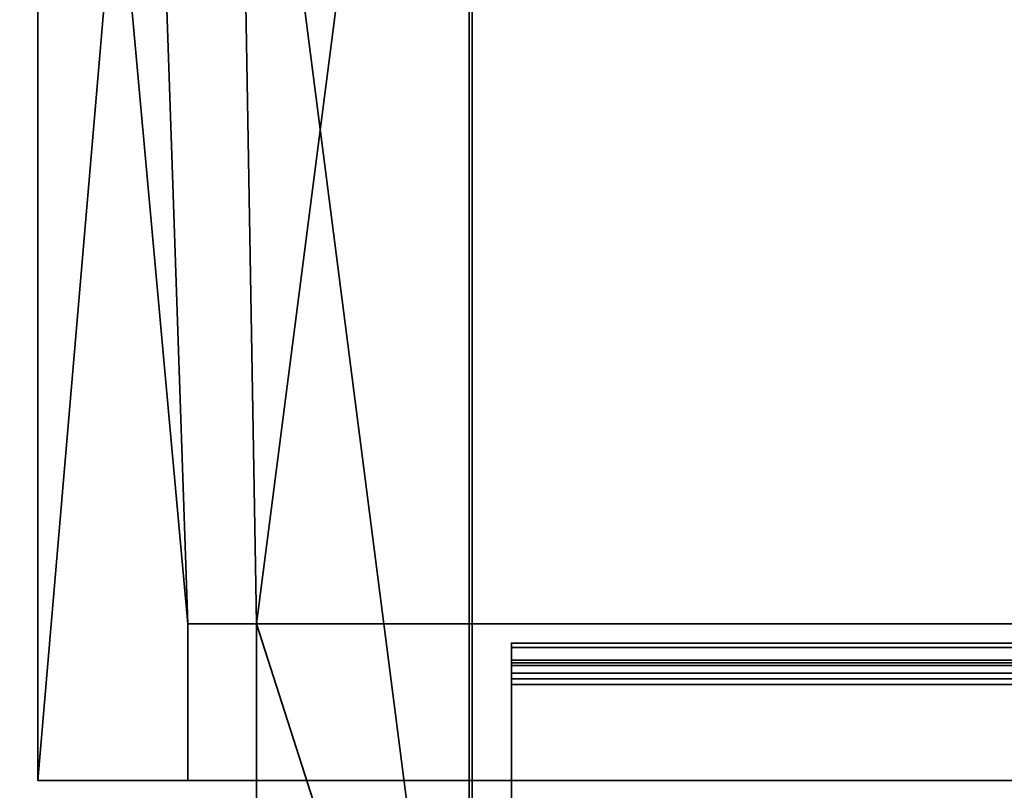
# Model space of a CAD drawing. Header units: millimetres. Extents: x -603 to 3703, y -115 to 193.
# Tile 1056 of 1056: x 2478 to 2528, y 81 to 120. Entities that reach past the tile are written whole.
import ezdxf

# ---------------------------------------------------------------- set-up
doc = ezdxf.new("R2010")
doc.units = ezdxf.units.MM
doc.layers.add('151', color=7, linetype='Continuous', true_color=0xffffff)

# ---------------------------------------------------------------- blocks, each defined once
blk = doc.blocks.new('UG_SURFACE_003')
at = {"layer": '151', "color": 252, "linetype": 'Continuous', "lineweight": 35}
for points in [[(3703, -18, 2212.25), (3703, 174.4, 2212.25), (2297, 174.4, 2212.25), (2297, -18, 2212.25)], [(2447, -18, 2062.25), (2447, 174.4, 2062.25), (3553, 174.4, 2062.25), (3553, -18, 2062.25)]]:
    blk.add_3dface(points, dxfattribs=at)
blk = doc.blocks.new('UG_SURFACE_103')
at = {"layer": '151', "color": 252, "linetype": 'Continuous', "lineweight": 35}
for points in [[(3497, 88.014, -10.31), (3497, 87.014, -10.31), (2503, 87.014, -10.31), (2503, 88.014, -10.31)], [(3497, 88.014, -10.31), (2503, 88.014, -10.31), (2503, 88.014, -4.22), (3497, 88.014, -4.22)], [(2503, 87.785, -3.156), (3497, 87.785, -3.156), (3497, 88.014, -4.22), (2503, 88.014, -4.22)], [(2503, 88.014, -4.22), (2503, 88.014, -10.31), (2503, 87.014, -10.31), (2503, 87.014, -4.22)], [(2503, 87.014, -4.22), (2503, 86.874, -3.569), (2503, 87.785, -3.156), (2503, 88.014, -4.22)], [(2503, 87.138, -2.282), (3497, 87.138, -2.282), (3497, 87.785, -3.156), (2503, 87.785, -3.156)], [(2503, 87.138, -2.282), (2503, 87.785, -3.156), (2503, 86.874, -3.569), (2503, 86.478, -3.033)], [(2503, 86.189, -1.752), (3497, 86.189, -1.752), (3497, 87.138, -2.282), (2503, 87.138, -2.282)], [(2503, 86.189, -1.752), (2503, 87.138, -2.282), (2503, 86.478, -3.033), (2503, 85.896, -2.709)], [(3497, 87.014, -10.31), (3497, 87.014, -4.22), (2503, 87.014, -4.22), (2503, 87.014, -10.31)], [(2503, 87.014, -4.22), (3497, 87.014, -4.22), (3497, 86.874, -3.569), (2503, 86.874, -3.569)], [(2503, 86.874, -3.569), (3497, 86.874, -3.569), (3497, 86.478, -3.033), (2503, 86.478, -3.033)], [(2503, 86.478, -3.033), (3497, 86.478, -3.033), (3497, 85.896, -2.709), (2503, 85.896, -2.709)], [(3497, 86.189, -1.752), (2503, 86.189, -1.752), (2503, 60.383, 6.137), (3497, 60.383, 6.137)], [(2503, 60.383, 6.137), (2503, 86.189, -1.752), (2503, 85.896, -2.709), (2503, 60.091, 5.181)], [(3497, 85.896, -2.709), (3497, 60.091, 5.181), (2503, 60.091, 5.181), (2503, 85.896, -2.709)]]:
    blk.add_3dface(points, dxfattribs=at)
blk = doc.blocks.new('UG_SURFACE_107')
at = {"layer": '151', "color": 41, "linetype": 'Continuous', "lineweight": 35}
for points in [[(2478.85, 81, 2030.4), (2478.85, 173.15, 2030.4), (2478.85, 173.15, -5.75), (2478.85, 81, -5.75)], [(2478.85, 81, -5.75), (2478.85, 173.15, -5.75), (2484.5, 173.15, -5.75), (2484.5, 147.3, -5.75)], [(2478.85, 173.15, 2030.4), (2486.5, 89, 2022.75), (2484.5, 147.3, 2024.75)], [(2478.85, 173.15, 2030.4), (2478.85, 81, 2030.4), (2486.5, 81, 2022.75), (2486.5, 89, 2022.75)], [(2489, 147.3, -5.75), (2489, 173.15, -5.75), (2500.85, 173.15, -5.75), (2500.85, 55.15, -5.75)], [(2490, 89, 2019.25), (2500.85, 173.15, 2008.4), (2489, 173.15, 2020.25), (2489, 147.3, 2020.25)], [(2490, 89, 2019.25), (2490, 55.15, 2019.25), (2500.85, 55.15, 2008.4), (2500.85, 173.15, 2008.4)], [(2500.85, 173.15, 2008.4), (2500.85, 55.15, 2008.4), (2500.85, 55.15, -5.75), (2500.85, 173.15, -5.75)], [(2486.5, 89, -5.75), (2486.5, 81, -5.75), (2478.85, 81, -5.75), (2484.5, 147.3, -5.75)], [(2484.5, 147.3, -5.75), (2489, 147.3, -5.75), (2490, 89, -5.75), (2486.5, 89, -5.75)], [(2486.5, 89, 2022.75), (2490, 89, 2019.25), (2489, 147.3, 2020.25), (2484.5, 147.3, 2024.75)], [(2490, 89, -5.75), (2489, 147.3, -5.75), (2500.85, 55.15, -5.75)], [(2490, 89, 2019.25), (2486.5, 89, 2022.75), (2486.5, 89, -5.75), (2490, 89, -5.75)], [(2486.5, 81, -5.75), (2486.5, 89, -5.75), (2486.5, 89, 2022.75), (2486.5, 81, 2022.75)], [(2490, 55.15, 2019.25), (2490, 89, 2019.25), (2490, 89, -5.75), (2490, 55.15, -5.75)], [(2500.85, 55.15, -5.75), (2490, 55.15, -5.75), (2490, 89, -5.75)], [(2486.5, 81, 2022.75), (2478.85, 81, 2030.4), (2478.85, 81, -5.75), (2486.5, 81, -5.75)]]:
    blk.add_3dface(points, dxfattribs=at)
blk = doc.blocks.new('UG_SURFACE_110')
at = {"layer": '151', "color": 7, "linetype": 'Continuous', "lineweight": 35}
for points in [[(2501, 173.15, -5.75), (2501, 55.15, -5.75), (2500.85, 55.15, -5.75), (2500.85, 173.15, -5.75)], [(2500.85, 55.15, 2008.4), (2500.85, 173.15, 2008.4), (2500.85, 173.15, -5.75), (2500.85, 55.15, -5.75)], [(2500.85, 173.15, 2008.4), (2500.85, 55.15, 2008.4), (2501, 55.15, 2008.25), (2501, 173.15, 2008.25)], [(2501, 55.15, -5.75), (2501, 173.15, -5.75), (2501, 173.15, 2008.25), (2501, 55.15, 2008.25)]]:
    blk.add_3dface(points, dxfattribs=at)
blk = doc.blocks.new('UG_SURFACE_113')
at = {"layer": '151', "color": 7, "linetype": 'Continuous', "lineweight": 35}
for points in [[(2501, 173.15, 2008.25), (2501, 55.15, 2008.25), (2500.85, 55.15, 2008.4), (2500.85, 173.15, 2008.4)], [(3499.15, 55.15, 2008.4), (3499.15, 173.15, 2008.4), (2500.85, 173.15, 2008.4), (2500.85, 55.15, 2008.4)], [(2501, 55.15, 2008.25), (2501, 173.15, 2008.25), (3499, 173.15, 2008.25), (3499, 55.15, 2008.25)]]:
    blk.add_3dface(points, dxfattribs=at)
blk = doc.blocks.new('UG_SURFACE_114')
at = {"layer": '151', "color": 41, "linetype": 'Continuous', "lineweight": 35}
for points in [[(3521.15, 81, 2030.4), (3521.15, 173.15, 2030.4), (2478.85, 173.15, 2030.4), (2478.85, 81, 2030.4)], [(2484.5, 147.3, 2024.75), (2486.5, 89, 2022.75), (2478.85, 173.15, 2030.4)], [(2486.5, 89, 2022.75), (2486.5, 81, 2022.75), (2478.85, 81, 2030.4), (2478.85, 173.15, 2030.4)], [(2489, 147.3, 2020.25), (2489, 173.15, 2020.25), (2500.85, 173.15, 2008.4), (2490, 89, 2019.25)], [(2500.85, 173.15, 2008.4), (2500.85, 55.15, 2008.4), (2490, 55.15, 2019.25), (2490, 89, 2019.25)], [(3499.15, 173.15, 2008.4), (3499.15, 55.15, 2008.4), (2500.85, 55.15, 2008.4), (2500.85, 173.15, 2008.4)], [(2490, 89, 2019.25), (2486.5, 89, 2022.75), (2484.5, 147.3, 2024.75), (2489, 147.3, 2020.25)], [(2486.5, 81, 2022.75), (2486.5, 89, 2022.75), (3513.5, 89, 2022.75), (3513.5, 81, 2022.75)], [(3513.5, 89, 2022.75), (2486.5, 89, 2022.75), (2490, 89, 2019.25), (3510, 89, 2019.25)], [(3510, 55.15, 2019.25), (3510, 89, 2019.25), (2490, 89, 2019.25), (2490, 55.15, 2019.25)], [(3521.15, 81, 2030.4), (2478.85, 81, 2030.4), (2486.5, 81, 2022.75), (3513.5, 81, 2022.75)]]:
    blk.add_3dface(points, dxfattribs=at)

msp = doc.modelspace()

# ---------------------------------------------------------------- linework, layer by layer
at = {"layer": '151', "linetype": 'Continuous', "lineweight": -3}
for p, q in [((2478.85, 81, 2030.4), (2478.85, 173.15, 2030.4)), ((2478.85, 81, -5.75), (2478.85, 173.15, -5.75)), ((2478.85, 81, 2030.4), (2478.85, 173.15, 2030.4)), ((2500.85, 173.15, 2008.4), (2500.85, 55.15, 2008.4)), ((2500.85, 55.15, 2008.4), (2500.85, 173.15, 2008.4)), ((2500.85, 173.15, -5.75), (2500.85, 55.15, -5.75)), ((2500.85, 173.15, 2008.4), (2500.85, 55.15, 2008.4)), ((2500.85, 55.15, 2008.4), (2500.85, 173.15, 2008.4)), ((2500.85, 55.15, -5.75), (2500.85, 173.15, -5.75)), ((2501, 55.15, 2008.25), (2501, 173.15, 2008.25)), ((2501, 55.15, 2008.25), (2501, 173.15, 2008.25)), ((2501, 55.15, -5.75), (2501, 173.15, -5.75)), ((2486.5, 89, 2022.75), (3513.5, 89, 2022.75)), ((2490, 89, 2019.25), (2486.5, 89, 2022.75)), ((2486.5, 89, 2022.75), (2486.5, 81, 2022.75)), ((2486.5, 89, -5.75), (2490, 89, -5.75)), ((2486.5, 89, 2022.75), (2486.5, 81, 2022.75)), ((2486.5, 89, 2022.75), (2490, 89, 2019.25)), ((2486.5, 89, -5.75), (2486.5, 89, 2022.75)), ((2486.5, 81, -5.75), (2486.5, 89, -5.75)), ((2490, 89, -5.75), (2490, 55.15, -5.75)), ((2490, 55.15, 2019.25), (2490, 89, 2019.25)), ((2490, 55.15, 2019.25), (2490, 89, 2019.25)), ((2490, 89, 2019.25), (3510, 89, 2019.25)), ((2490, 89, -5.75), (2490, 89, 2019.25)), ((3497, 88.014, -10.31), (2503, 88.014, -10.31)), ((2503, 88.014, -10.31), (2503, 88.014, -4.22)), ((3497, 88.014, -4.22), (2503, 88.014, -4.22)), ((2503, 87.014, -10.31), (2503, 88.014, -10.31)), ((3497, 87.014, -10.31), (2503, 87.014, -10.31)), ((2503, 87.014, -10.31), (2503, 87.014, -4.22)), ((3497, 87.014, -4.22), (2503, 87.014, -4.22)), ((2503, 86.189, -1.752), (2503, 60.383, 6.137)), ((3497, 86.189, -1.752), (2503, 86.189, -1.752)), ((2503, 85.896, -2.709), (2503, 60.091, 5.181)), ((3497, 85.896, -2.709), (2503, 85.896, -2.709)), ((3521.15, 81, 2030.4), (2478.85, 81, 2030.4)), ((2478.85, 81, 2030.4), (2486.5, 81, 2022.75)), ((2478.85, 81, 2030.4), (2478.85, 81, -5.75)), ((2486.5, 81, 2022.75), (2478.85, 81, 2030.4)), ((2478.85, 81, -5.75), (2486.5, 81, -5.75)), ((2486.5, 81, -5.75), (2486.5, 81, 2022.75)), ((2486.5, 81, 2022.75), (3513.5, 81, 2022.75))]:
    msp.add_line(p, q, dxfattribs=at)
at = {"layer": '151', "linetype": 'Continuous', "lineweight": -3, "extrusion": (1, 0, 0)}
for radius in [2.58, 1.58]:
    msp.add_arc((85.434, -4.22, 2503), radius, 0, 73, dxfattribs=at)

# ---------------------------------------------------------------- block references
at = {"layer": '151', "linetype": 'Continuous', "lineweight": -3}
for name in ['UG_SURFACE_110', 'UG_SURFACE_113', 'UG_SURFACE_003', 'UG_SURFACE_107', 'UG_SURFACE_114', 'UG_SURFACE_103']:
    msp.add_blockref(name, (0, 0), dxfattribs=at)

doc.saveas('drawing.dxf')
